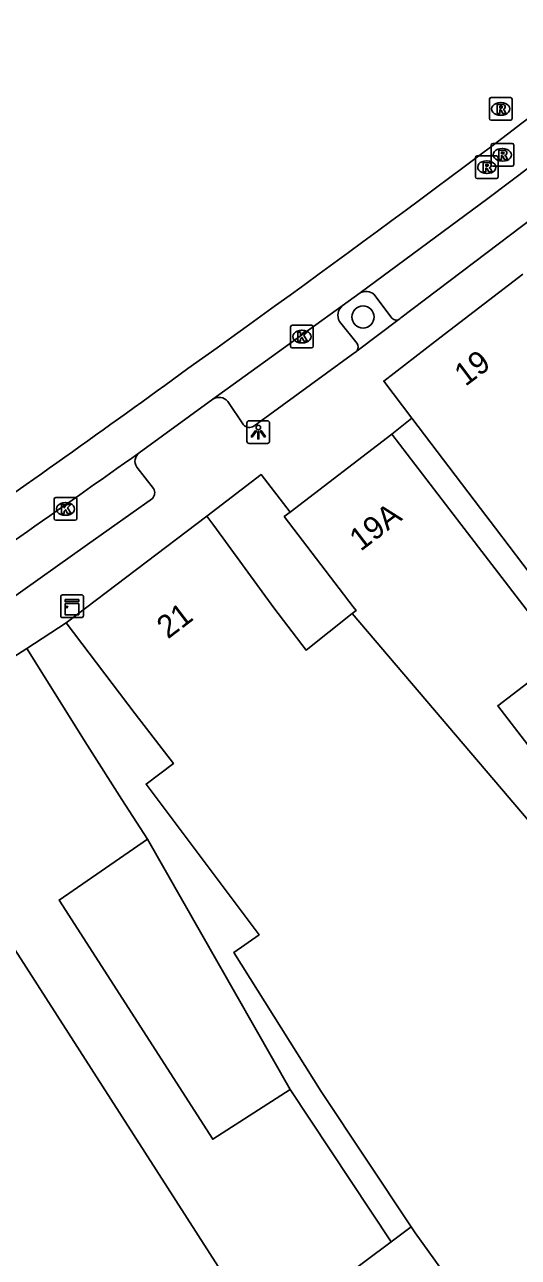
# Model space of a CAD drawing. Extents: x 159503 to 160347, y 382525 to 383272.
# Drawn here: x 159878.7 to 159900.5, y 383175.2 to 383229.6 of the extents above; entities that cross this region are included whole.
import ezdxf

# ---------------------------------------------------------------- set-up
doc = ezdxf.new("R2010")
doc.units = 0
for name, color, linetype in [('IMGEO_Boom', 7, 'Continuous'), ('IMGEO_Kast', 7, 'Continuous'), ('IMGEO_Kolk', 7, 'Continuous'), ('IMGEO_Lichtpunt', 7, 'Continuous'), ('IMGEO_Pand', 7, 'Continuous'), ('IMGEO_Pand_nummerreeks', 7, 'Continuous'), ('IMGEO_Parkeervlak_open', 7, 'Continuous'), ('IMGEO_Rijbaan_lokaal_gesloten', 7, 'Continuous'), ('IMGEO_Rijbaan_lokaal_open', 7, 'Continuous'), ('IMGEO_Rioolput', 7, 'Continuous'), ('IMGEO_Voetpad_halfverhard', 7, 'Continuous'), ('IMGEO_Voetpad_open', 7, 'Continuous')]:
    doc.layers.add(name, color=color, linetype=linetype)

msp = doc.modelspace()

# ---------------------------------------------------------------- linework, layer by layer
at = {"layer": 'IMGEO_Boom'}
msp.add_circle((159893.654, 383216.677), 0.489, dxfattribs=at)
at = {"layer": 'IMGEO_Kast'}
for p, q in [((159880.331, 383203.506), (159880.331, 383204.347)), ((159880.331, 383204.347), (159880.331, 383203.506)), ((159880.406, 383204.431), (159881.247, 383204.431)), ((159881.247, 383204.431), (159880.406, 383204.431)), ((159881.331, 383204.356), (159881.331, 383203.515)), ((159881.331, 383203.515), (159881.331, 383204.356)), ((159881.256, 383203.431), (159880.415, 383203.431)), ((159880.415, 383203.431), (159881.256, 383203.431))]:
    msp.add_line(p, q, dxfattribs=at)
for points in [[(159880.526, 383204.221), (159881.126, 383204.221), (159881.126, 383204.136), (159880.526, 383204.136), (159880.526, 383204.221)], [(159880.526, 383204.046), (159881.126, 383204.046), (159881.126, 383203.557), (159880.526, 383203.557), (159880.526, 383204.046)]]:
    msp.add_lwpolyline(points, dxfattribs=at)
msp.add_circle((159880.61, 383203.895), 0.0377, dxfattribs=at)
for centre, start, end in [((159880.409, 383204.353), 92.4484, 184.2845), ((159880.409, 383204.353), 92.4484, 184.2845), ((159881.253, 383204.353), 2.4484, 94.2845), ((159881.253, 383204.353), 2.4484, 94.2845), ((159880.409, 383203.509), 182.4484, 274.2845), ((159880.409, 383203.509), 182.4484, 274.2845), ((159881.253, 383203.509), 272.4484, 4.2845), ((159881.253, 383203.509), 272.4484, 4.2845)]:
    msp.add_arc(centre, 0.0779, start, end, dxfattribs=at)
at = {"layer": 'IMGEO_Kolk'}
for p, q in [((159890.459, 383215.387), (159890.459, 383216.239)), ((159890.534, 383216.313), (159891.386, 383216.313)), ((159890.947, 383216.093), (159890.972, 383216.093)), ((159891.46, 383216.239), (159891.46, 383215.387)), ((159890.97, 383215.533), (159890.945, 383215.533)), ((159891.386, 383215.313), (159890.534, 383215.313)), ((159880.041, 383207.792), (159880.041, 383208.644)), ((159880.116, 383208.718), (159880.968, 383208.718)), ((159880.529, 383208.498), (159880.554, 383208.498)), ((159881.042, 383208.644), (159881.042, 383207.792)), ((159880.552, 383207.938), (159880.527, 383207.938)), ((159880.968, 383207.718), (159880.116, 383207.718))]:
    msp.add_line(p, q, dxfattribs=at)
for points in [[(159890.459, 383215.387), (159890.459, 383216.239)], [(159890.534, 383216.313), (159891.386, 383216.313)], [(159890.78, 383216.013), (159890.903, 383216.013), (159890.903, 383215.862), (159891.033, 383216.013), (159891.197, 383216.013), (159891.051, 383215.862), (159891.204, 383215.613), (159891.052, 383215.613), (159890.967, 383215.777), (159890.903, 383215.71), (159890.903, 383215.613), (159890.78, 383215.613), (159890.78, 383216.013)], [(159891.46, 383216.239), (159891.46, 383215.387)], [(159891.386, 383215.313), (159890.534, 383215.313)], [(159880.041, 383207.792), (159880.041, 383208.644)], [(159880.116, 383208.718), (159880.968, 383208.718)], [(159880.362, 383208.418), (159880.485, 383208.418), (159880.485, 383208.267), (159880.615, 383208.418), (159880.779, 383208.418), (159880.633, 383208.267), (159880.786, 383208.018), (159880.634, 383208.018), (159880.549, 383208.182), (159880.485, 383208.115), (159880.485, 383208.018), (159880.362, 383208.018), (159880.362, 383208.418)], [(159881.042, 383208.644), (159881.042, 383207.792)], [(159880.968, 383207.718), (159880.116, 383207.718)]]:
    msp.add_lwpolyline(points, dxfattribs=at)
for centre, start, end in [((159890.536, 383216.237), 91.552, 178.448), ((159890.536, 383216.237), 91.552, 178.448), ((159891.384, 383216.237), 1.552, 88.448), ((159891.384, 383216.237), 1.552, 88.448), ((159890.536, 383215.389), 181.552, 268.448), ((159890.536, 383215.389), 181.552, 268.448), ((159891.384, 383215.389), 271.552, 358.448), ((159891.384, 383215.389), 271.552, 358.448), ((159880.118, 383208.642), 91.552, 178.448), ((159880.118, 383208.642), 91.552, 178.448), ((159880.966, 383208.642), 1.552, 88.448), ((159880.966, 383208.642), 1.552, 88.448), ((159880.118, 383207.794), 181.552, 268.448), ((159880.118, 383207.794), 181.552, 268.448), ((159880.966, 383207.794), 271.552, 358.448), ((159880.966, 383207.794), 271.552, 358.448)]:
    msp.add_arc(centre, 0.0765, start, end, dxfattribs=at)
for centre, major_axis, ratio, start_param, end_param in [((159890.946, 383215.813), (-0.387, 0.002), 0.722429, 4.712389, 7.853982), ((159890.971, 383215.813), (-0.39, 0.002), 0.717154, 1.570796, 4.712389), ((159880.528, 383208.218), (-0.387, 0.002), 0.722429, 4.712389, 7.853982), ((159880.553, 383208.218), (-0.39, 0.002), 0.717154, 1.570796, 4.712389)]:
    msp.add_ellipse(centre, major_axis=major_axis, ratio=ratio, start_param=start_param, end_param=end_param, dxfattribs=at)
at = {"layer": 'IMGEO_Lichtpunt'}
for p, q in [((159888.54, 383212.01), (159888.54, 383211.203)), ((159888.54, 383212.01), (159888.54, 383211.203)), ((159889.442, 383212.105), (159888.634, 383212.105)), ((159889.442, 383212.105), (159888.634, 383212.105)), ((159889.536, 383211.203), (159889.536, 383212.01)), ((159889.536, 383211.203), (159889.536, 383212.01)), ((159888.634, 383211.109), (159889.442, 383211.109)), ((159888.634, 383211.109), (159889.442, 383211.109))]:
    msp.add_line(p, q, dxfattribs=at)
for points in [[(159888.914, 383211.674), (159888.953, 383211.646), (159888.765, 383211.384), (159888.727, 383211.411), (159888.914, 383211.674)], [(159889.016, 383211.626), (159889.063, 383211.626), (159889.063, 383211.304), (159889.016, 383211.304), (159889.016, 383211.626)], [(159889.126, 383211.646), (159889.164, 383211.673), (159889.351, 383211.411), (159889.312, 383211.383), (159889.126, 383211.646)]]:
    msp.add_lwpolyline(points, dxfattribs=at)
msp.add_circle((159889.039, 383211.808), 0.0994, dxfattribs=at)
for centre, start, end in [((159888.634, 383212.01), 90, 180), ((159888.634, 383212.01), 90, 180), ((159889.442, 383212.01), 0, 90), ((159889.442, 383212.01), 0, 90), ((159888.634, 383211.203), 180, 270), ((159888.634, 383211.203), 180, 270), ((159889.442, 383211.203), 270, 0), ((159889.442, 383211.203), 270, 360)]:
    msp.add_arc(centre, 0.0946, start, end, dxfattribs=at)
at = {"layer": 'IMGEO_Pand'}
for points in [[(159900.7, 383218.561), (159896.852, 383215.608), (159894.565, 383213.853), (159895.81, 383212.215)], [(159895.81, 383212.215), (159898.836, 383208.235), (159899.498, 383207.365), (159901.903, 383204.205), (159905.332, 383206.838), (159906.326, 383205.543), (159909.338, 383207.855)], [(159890.438, 383208.075), (159894.929, 383211.514)], [(159894.929, 383211.514), (159897.969, 383207.544), (159900.837, 383203.797), (159902.427, 383201.719), (159899.59, 383199.548), (159902.934, 383195.216), (159901.35, 383194.003)], [(159886.77, 383207.907), (159880.573, 383203.196)], [(159893.178, 383203.608), (159891.141, 383202), (159889.721, 383203.86), (159887.074, 383207.485), (159886.77, 383207.907)], [(159893.178, 383203.608), (159893.351, 383203.744), (159893.224, 383203.911), (159890.184, 383207.881), (159890.438, 383208.075)], [(159901.35, 383194.003), (159893.178, 383203.608)], [(159895.779, 383176.58), (159891.807, 383182.55), (159887.958, 383188.67), (159889.071, 383189.452), (159884.092, 383196.094), (159885.301, 383196.999), (159883.61, 383199.194), (159880.573, 383203.196)], [(159878.835, 383202.07), (159872.426, 383197.959)], [(159878.835, 383202.07), (159881.508, 383197.791), (159883.031, 383195.418), (159884.152, 383193.671)], [(159884.152, 383193.671), (159880.258, 383190.984), (159887.028, 383180.442), (159890.449, 383182.639)], [(159878.306, 383188.801), (159889.273, 383171.719)], [(159890.449, 383182.639), (159894.891, 383175.917)], [(159895.779, 383176.58), (159895.949, 383176.324), (159900.238, 383170.35)], [(159889.273, 383171.719), (159894.891, 383175.917)]]:
    msp.add_lwpolyline(points, dxfattribs=at)
at = {"layer": 'IMGEO_Parkeervlak_open'}
for points in [[(159894.896, 383216.67), (159894.136, 383217.681)], [(159892.616, 383216.483), (159893.391, 383215.511)]]:
    msp.add_lwpolyline(points, dxfattribs=at)
for centre, radius, start, end in [((159893.776, 383217.192), 0.608, 53.6564, 114.6078), ((159893.083, 383216.753), 0.539, 129.7476, 210.0263), ((159895.116, 383216.792), 0.252, 208.9296, 301.8551), ((159893.15, 383215.353), 0.288, 326.0147, 33.2669)]:
    msp.add_arc(centre, radius, start, end, dxfattribs=at)
at = {"layer": 'IMGEO_Rijbaan_lokaal_gesloten'}
for points in [[(159903.898, 383225.496), (159902.022, 383224.051), (159899.156, 383221.901), (159893.523, 383217.744)], [(159893.523, 383217.744), (159892.738, 383217.167)], [(159887.039, 383213.051), (159892.738, 383217.167)], [(159887.039, 383213.051), (159883.795, 383210.694)]]:
    msp.add_lwpolyline(points, dxfattribs=at)
for centre, radius, start, end in [((159527.988, 383717.479), 617.42, 305.431708, 307.790508), ((159609.021, 383592.756), 468.859, 304.5662, 306.19911), ((158408.824, 385302.006), 2559.126, 304.906839, 305.194739)]:
    msp.add_arc(centre, radius, start, end, dxfattribs=at)
at = {"layer": 'IMGEO_Rijbaan_lokaal_open'}
msp.add_lwpolyline([(159894.891, 383175.917), (159895.779, 383176.58)], dxfattribs=at)
at = {"layer": 'IMGEO_Rioolput'}
for p, q in [((159899.222, 383225.421), (159899.222, 383226.273)), ((159899.297, 383226.347), (159900.149, 383226.347)), ((159900.223, 383226.273), (159900.223, 383225.421)), ((159899.71, 383226.127), (159899.735, 383226.127)), ((159900.149, 383225.347), (159899.297, 383225.347)), ((159899.733, 383225.567), (159899.708, 383225.567)), ((159899.294, 383223.396), (159899.294, 383224.248)), ((159899.369, 383224.322), (159900.221, 383224.322)), ((159899.782, 383224.102), (159899.807, 383224.102)), ((159900.295, 383224.248), (159900.295, 383223.396)), ((159898.607, 383222.852), (159898.607, 383223.704)), ((159898.682, 383223.778), (159899.534, 383223.778)), ((159899.095, 383223.558), (159899.12, 383223.558)), ((159899.608, 383223.704), (159899.608, 383222.852)), ((159899.805, 383223.542), (159899.78, 383223.542)), ((159899.118, 383222.998), (159899.093, 383222.998)), ((159900.221, 383223.322), (159899.369, 383223.322)), ((159899.534, 383222.778), (159898.682, 383222.778))]:
    msp.add_line(p, q, dxfattribs=at)
for points in [[(159899.222, 383225.421), (159899.222, 383226.273)], [(159899.297, 383226.347), (159900.149, 383226.347)], [(159900.223, 383226.273), (159900.223, 383225.421)], [(159899.811, 383226.045), (159899.559, 383226.047), (159899.559, 383225.647)], [(159899.559, 383225.647), (159899.683, 383225.647), (159899.683, 383225.809), (159899.694, 383225.809)], [(159899.737, 383225.966), (159899.683, 383225.966), (159899.683, 383225.885)], [(159899.683, 383225.885), (159899.735, 383225.885)], [(159899.741, 383225.78), (159899.812, 383225.647), (159899.952, 383225.647), (159899.887, 383225.773)], [(159900.149, 383225.347), (159899.297, 383225.347)], [(159899.294, 383223.396), (159899.294, 383224.248)], [(159899.369, 383224.322), (159900.221, 383224.322)], [(159900.295, 383224.248), (159900.295, 383223.396)], [(159898.607, 383222.852), (159898.607, 383223.704)], [(159898.682, 383223.778), (159899.534, 383223.778)], [(159899.608, 383223.704), (159899.608, 383222.852)], [(159899.883, 383224.02), (159899.631, 383224.022), (159899.631, 383223.622)], [(159899.631, 383223.622), (159899.755, 383223.622), (159899.755, 383223.784), (159899.766, 383223.784)], [(159899.809, 383223.941), (159899.755, 383223.941), (159899.755, 383223.86)], [(159899.755, 383223.86), (159899.807, 383223.86)], [(159899.813, 383223.755), (159899.884, 383223.622), (159900.024, 383223.622), (159899.959, 383223.748)], [(159899.196, 383223.476), (159898.944, 383223.478), (159898.944, 383223.078)], [(159898.944, 383223.078), (159899.068, 383223.078), (159899.068, 383223.24), (159899.079, 383223.24)], [(159899.122, 383223.397), (159899.068, 383223.397), (159899.068, 383223.316)], [(159899.068, 383223.316), (159899.12, 383223.316)], [(159899.126, 383223.211), (159899.197, 383223.078), (159899.337, 383223.078), (159899.272, 383223.204)], [(159900.221, 383223.322), (159899.369, 383223.322)], [(159899.534, 383222.778), (159898.682, 383222.778)]]:
    msp.add_lwpolyline(points, dxfattribs=at)
for centre, radius, start, end in [((159899.299, 383226.271), 0.0765, 91.552, 178.448), ((159899.299, 383226.271), 0.0765, 91.552, 178.448), ((159900.147, 383226.271), 0.0765, 1.552, 88.448), ((159900.147, 383226.271), 0.0765, 1.552, 88.448), ((159899.693, 383225.756), 0.0533, 26.0293, 88.6989), ((159899.719, 383226.074), 0.19, 274.7715, 282.9687), ((159899.743, 383225.87), 0.0964, 77.0061, 93.1865), ((159899.757, 383225.927), 0.0378, 276.6634, 79.6772), ((159899.81, 383225.935), 0.109, 350.3612, 89.416), ((159899.808, 383225.935), 0.112, 277.5842, 350.9817), ((159899.792, 383225.72), 0.108, 29.5134, 73.7905), ((159899.299, 383225.423), 0.0765, 181.552, 268.448), ((159899.299, 383225.423), 0.0765, 181.552, 268.448), ((159900.147, 383225.423), 0.0765, 271.552, 358.448), ((159900.147, 383225.423), 0.0765, 271.552, 358.448), ((159899.371, 383224.246), 0.0765, 91.552, 178.448), ((159899.371, 383224.246), 0.0765, 91.552, 178.448), ((159900.219, 383224.246), 0.0765, 1.552, 88.448), ((159900.219, 383224.246), 0.0765, 1.552, 88.448), ((159898.684, 383223.702), 0.0765, 91.552, 178.448), ((159898.684, 383223.702), 0.0765, 91.552, 178.448), ((159899.532, 383223.702), 0.0765, 1.552, 88.448), ((159899.532, 383223.702), 0.0765, 1.552, 88.448), ((159899.765, 383223.731), 0.0533, 26.0293, 88.6989), ((159899.791, 383224.049), 0.19, 274.7715, 282.9687), ((159899.815, 383223.845), 0.0964, 77.0061, 93.1865), ((159899.829, 383223.902), 0.0378, 276.6634, 79.6772), ((159899.882, 383223.91), 0.109, 350.3612, 89.416), ((159899.88, 383223.91), 0.112, 277.5842, 350.9817), ((159899.864, 383223.695), 0.108, 29.5134, 73.7905), ((159899.078, 383223.187), 0.0533, 26.0293, 88.6989), ((159899.104, 383223.505), 0.19, 274.7715, 282.9687), ((159899.128, 383223.301), 0.0964, 77.0061, 93.1865), ((159899.142, 383223.358), 0.0378, 276.6634, 79.6772), ((159899.195, 383223.366), 0.109, 350.3612, 89.416), ((159899.193, 383223.366), 0.112, 277.5842, 350.9817), ((159899.177, 383223.151), 0.108, 29.5134, 73.7905), ((159899.371, 383223.398), 0.0765, 181.552, 268.448), ((159899.371, 383223.398), 0.0765, 181.552, 268.448), ((159900.219, 383223.398), 0.0765, 271.552, 358.448), ((159900.219, 383223.398), 0.0765, 271.552, 358.448), ((159898.684, 383222.854), 0.0765, 181.552, 268.448), ((159898.684, 383222.854), 0.0765, 181.552, 268.448), ((159899.532, 383222.854), 0.0765, 271.552, 358.448), ((159899.532, 383222.854), 0.0765, 271.552, 358.448)]:
    msp.add_arc(centre, radius, start, end, dxfattribs=at)
for centre, major_axis, ratio, start_param, end_param in [((159899.709, 383225.847), (-0.387, 0.002), 0.722429, 4.712389, 7.853982), ((159899.734, 383225.847), (-0.39, 0.002), 0.717154, 1.570796, 4.712389), ((159899.781, 383223.822), (-0.387, 0.002), 0.722429, 4.712389, 7.853982), ((159899.806, 383223.822), (-0.39, 0.002), 0.717154, 1.570796, 4.712389), ((159899.094, 383223.278), (-0.387, 0.002), 0.722429, 4.712389, 7.853982), ((159899.119, 383223.278), (-0.39, 0.002), 0.717154, 1.570796, 4.712389)]:
    msp.add_ellipse(centre, major_axis=major_axis, ratio=ratio, start_param=start_param, end_param=end_param, dxfattribs=at)
at = {"layer": 'IMGEO_Voetpad_halfverhard'}
msp.add_lwpolyline([(159890.449, 383182.639), (159884.152, 383193.671)], dxfattribs=at)
at = {"layer": 'IMGEO_Voetpad_open'}
for points in [[(159904.44, 383223.539), (159895.313, 383216.635)], [(159895.249, 383216.578), (159893.389, 383215.192)], [(159893.299, 383215.106), (159888.835, 383211.869)], [(159888.391, 383211.93), (159887.69, 383212.953)], [(159894.929, 383211.514), (159895.81, 383212.215)], [(159883.68, 383210.063), (159884.416, 383209.117)], [(159890.438, 383208.075), (159889.161, 383209.735), (159886.77, 383207.907)], [(159884.369, 383208.682), (159881.505, 383206.647), (159877.994, 383204.159), (159874.962, 383202.059)], [(159880.573, 383203.196), (159878.835, 383202.07)]]:
    msp.add_lwpolyline(points, dxfattribs=at)
for centre, radius, start, end in [((159895.091, 383216.82), 0.289, 303.1552, 320.2229), ((159893.157, 383215.345), 0.278, 300.7385, 326.6576), ((159887.312, 383212.656), 0.48, 38.1973, 124.6809), ((159888.643, 383212.12), 0.315, 216.9202, 307.4343), ((159884.07, 383210.318), 0.466, 126.2098, 213.1326), ((159884.13, 383208.928), 0.343, 314.1414, 33.5253)]:
    msp.add_arc(centre, radius, start, end, dxfattribs=at)

# ---------------------------------------------------------------- texts
at = {"layer": 'IMGEO_Pand_nummerreeks'}
for s, rotation, p in [('19', 37.0532, (159898.164, 383213.593)), ('19A', 37.4394, (159893.546, 383206.325)), ('21', 37.3626, (159885.055, 383202.461))]:
    msp.add_text(s, height=1, rotation=rotation, dxfattribs=at).set_placement(p)

doc.saveas('drawing.dxf')
